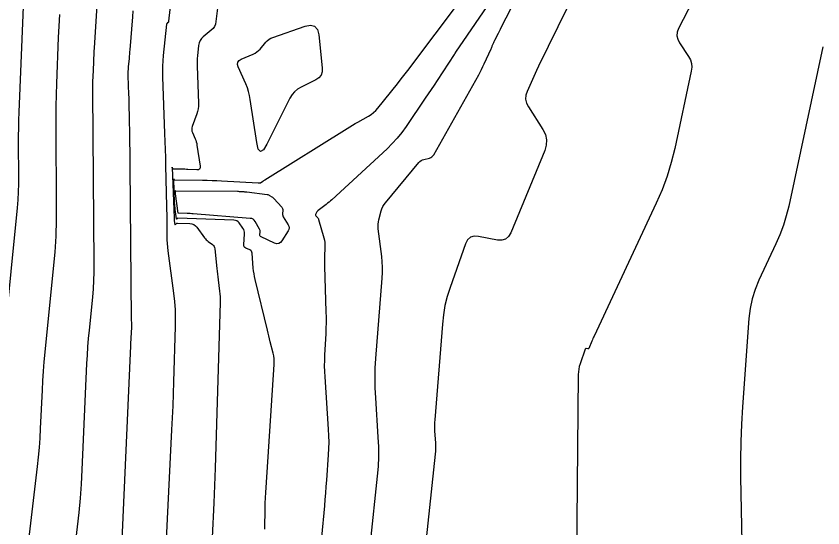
# Model space of a CAD drawing. Extents: x 1005228 to 1008882, y 1883389 to 1885754.
# Drawn here: x 1008356.1 to 1008470.1, y 1883819.8 to 1883892.1 of the extents above; entities that cross this region are included whole.
import ezdxf

# ---------------------------------------------------------------- set-up
doc = ezdxf.new("R2010")
doc.units = 0
doc.layers.add('C-ANNO-NOTE', color=7, linetype='Continuous')
doc.layers.add('S_BRIDGE', color=7, linetype='Continuous')

msp = doc.modelspace()

# ---------------------------------------------------------------- linework, layer by layer
at = {"layer": 'C-ANNO-NOTE'}
for points in [[(1008368.12, 1883903.38), (1008367.13, 1883887.63), (1008367.1, 1883887.11), (1008367.07, 1883886.6), (1008367.05, 1883886.08), (1008367.02, 1883885.56), (1008366.94, 1883883.48), (1008366.92, 1883882.96), (1008366.91, 1883882.44), (1008366.9, 1883881.92), (1008366.9, 1883881.4), (1008367.1, 1883857.08), (1008367.1, 1883855.9), (1008367.06, 1883854.73), (1008366.99, 1883853.56), (1008366.89, 1883852.39), (1008366.41, 1883847.71), (1008366.3, 1883846.54), (1008366.21, 1883845.37), (1008366.13, 1883844.2), (1008366.07, 1883843.02), (1008365.4, 1883827.98), (1008365.29, 1883825.96), (1008365.14, 1883823.95), (1008364.96, 1883821.93), (1008364.74, 1883819.92), (1008363.75, 1883811.53)], [(1008455.78, 1883902.13), (1008449.71, 1883890.32), (1008449.52, 1883889.81), (1008449.47, 1883889.3), (1008449.58, 1883888.81), (1008449.82, 1883888.33), (1008451.11, 1883886.4), (1008451.37, 1883885.91), (1008451.53, 1883885.4), (1008451.57, 1883884.86), (1008451.5, 1883884.31), (1008449.16, 1883873.39), (1008448.68, 1883871.41), (1008448.08, 1883869.45), (1008447.38, 1883867.54), (1008446.56, 1883865.66), (1008437.76, 1883846.88), (1008437.68, 1883846.7), (1008437.6, 1883846.52), (1008437.52, 1883846.33), (1008437.44, 1883846.15), (1008437.02, 1883845.14), (1008437, 1883845.09), (1008436.96, 1883845.07), (1008436.92, 1883845.05), (1008436.88, 1883845.06), (1008436.67, 1883845.1), (1008436.62, 1883845.1), (1008436.58, 1883845.09), (1008436.55, 1883845.06), (1008436.52, 1883845.02), (1008435.79, 1883842.94), (1008435.68, 1883842.58), (1008435.6, 1883842.21), (1008435.55, 1883841.83), (1008435.53, 1883841.45), (1008435.28, 1883815.49)], [(1008406.17, 1883817.68), (1008407.17, 1883827.07), (1008407.29, 1883828.45), (1008407.34, 1883829.83), (1008407.34, 1883831.22), (1008407.28, 1883832.61), (1008406.91, 1883838.16), (1008406.85, 1883839.54), (1008406.83, 1883840.93), (1008406.86, 1883842.32), (1008406.95, 1883843.7), (1008407.85, 1883855.08), (1008407.89, 1883855.84), (1008407.89, 1883856.6), (1008407.85, 1883857.37), (1008407.78, 1883858.13), (1008407.27, 1883862.04), (1008407.25, 1883862.36), (1008407.25, 1883862.68), (1008407.29, 1883863), (1008407.36, 1883863.32), (1008407.7, 1883864.58), (1008407.8, 1883864.88), (1008407.93, 1883865.17), (1008408.1, 1883865.45), (1008408.29, 1883865.71), (1008413.03, 1883871.41), (1008413.17, 1883871.56), (1008413.33, 1883871.68), (1008413.51, 1883871.77), (1008413.7, 1883871.83), (1008414.51, 1883872.04), (1008414.7, 1883872.11), (1008414.86, 1883872.21), (1008415, 1883872.34), (1008415.12, 1883872.5), (1008421.48, 1883883.8), (1008421.68, 1883884.18), (1008421.88, 1883884.56), (1008422.07, 1883884.95), (1008422.25, 1883885.34), (1008423.21, 1883887.48), (1008423.26, 1883887.58), (1008423.3, 1883887.68), (1008423.35, 1883887.78), (1008423.39, 1883887.88), (1008423.57, 1883888.28), (1008423.62, 1883888.38), (1008423.66, 1883888.48), (1008423.71, 1883888.58), (1008423.76, 1883888.68), (1008424.25, 1883889.67), (1008424.34, 1883889.87), (1008424.44, 1883890.07), (1008424.54, 1883890.26), (1008424.64, 1883890.46), (1008428.89, 1883898.73)], [(1008353.61, 1883838.47), (1008356.3, 1883865.01), (1008356.4, 1883866.14), (1008356.46, 1883867.26), (1008356.5, 1883868.38), (1008356.51, 1883869.51), (1008356.47, 1883874.02), (1008356.47, 1883875.15), (1008356.48, 1883876.27), (1008356.51, 1883877.4), (1008356.54, 1883878.53), (1008357.25, 1883895.74)], [(1008384.71, 1883894.37), (1008384.35, 1883891.31), (1008384.28, 1883890.96), (1008384.15, 1883890.64), (1008383.95, 1883890.35), (1008383.69, 1883890.1), (1008382.54, 1883889.16), (1008382.29, 1883888.91), (1008382.09, 1883888.63), (1008381.96, 1883888.31), (1008381.89, 1883887.96), (1008381.75, 1883886.49), (1008381.71, 1883886.12), (1008381.7, 1883885.75), (1008381.69, 1883885.38), (1008381.7, 1883885.01), (1008381.88, 1883879.77), (1008381.87, 1883879.38), (1008381.83, 1883879), (1008381.75, 1883878.63), (1008381.64, 1883878.26), (1008381, 1883876.5), (1008380.94, 1883876.28), (1008380.92, 1883876.06), (1008380.95, 1883875.85), (1008381.02, 1883875.63), (1008381.4, 1883874.77), (1008381.49, 1883874.55), (1008381.56, 1883874.33), (1008381.62, 1883874.1), (1008381.66, 1883873.87), (1008382.11, 1883870.87), (1008382.11, 1883870.64), (1008382.03, 1883870.47), (1008381.87, 1883870.38), (1008381.63, 1883870.35), (1008380.38, 1883870.42), (1008380.17, 1883870.43), (1008379.97, 1883870.44), (1008379.76, 1883870.45), (1008379.55, 1883870.45), (1008378.41, 1883870.46), (1008378.37, 1883870.47), (1008378.33, 1883870.48), (1008378.3, 1883870.51), (1008378.27, 1883870.55), (1008378.18, 1883870.72), (1008378.16, 1883870.75), (1008378.15, 1883870.76), (1008378.14, 1883870.74), (1008378.14, 1883870.71), (1008378.42, 1883863.6), (1008378.43, 1883863.49), (1008378.44, 1883863.39), (1008378.45, 1883863.28), (1008378.46, 1883863.18), (1008378.53, 1883862.65), (1008378.54, 1883862.62), (1008378.56, 1883862.6), (1008378.58, 1883862.6), (1008378.61, 1883862.63), (1008378.75, 1883862.77), (1008378.79, 1883862.8), (1008378.83, 1883862.82), (1008378.87, 1883862.83), (1008378.92, 1883862.83), (1008380.66, 1883862.77), (1008380.95, 1883862.73), (1008381.21, 1883862.63), (1008381.44, 1883862.47), (1008381.64, 1883862.26), (1008382.73, 1883860.77), (1008382.85, 1883860.62), (1008382.97, 1883860.49), (1008383.11, 1883860.36), (1008383.25, 1883860.25), (1008383.85, 1883859.81), (1008383.99, 1883859.69), (1008384.09, 1883859.55), (1008384.16, 1883859.39), (1008384.19, 1883859.21), (1008384.47, 1883856.44), (1008384.51, 1883856.04), (1008384.55, 1883855.64), (1008384.6, 1883855.24), (1008384.65, 1883854.84), (1008384.86, 1883853.24), (1008384.91, 1883852.84), (1008384.94, 1883852.43), (1008384.95, 1883852.03), (1008384.95, 1883851.63), (1008384.22, 1883828.19), (1008384.18, 1883826.97), (1008384.14, 1883825.75), (1008384.09, 1883824.53), (1008384.03, 1883823.31), (1008383.79, 1883818.43)], [(1008391.23, 1883819.58), (1008391.29, 1883822.54), (1008391.31, 1883823.28), (1008391.34, 1883824.02), (1008391.38, 1883824.75), (1008391.42, 1883825.49), (1008392.58, 1883842.85), (1008392.59, 1883843.26), (1008392.57, 1883843.67), (1008392.52, 1883844.08), (1008392.43, 1883844.48), (1008392.02, 1883846.08), (1008391.92, 1883846.49), (1008391.82, 1883846.89), (1008391.72, 1883847.29), (1008391.63, 1883847.69), (1008389.88, 1883854.89), (1008389.79, 1883855.28), (1008389.72, 1883855.68), (1008389.66, 1883856.09), (1008389.62, 1883856.49), (1008389.45, 1883858.6), (1008389.42, 1883858.75), (1008389.36, 1883858.88), (1008389.26, 1883858.98), (1008389.14, 1883859.06), (1008388.55, 1883859.32), (1008388.42, 1883859.4), (1008388.34, 1883859.5), (1008388.29, 1883859.63), (1008388.28, 1883859.77), (1008388.39, 1883861.32), (1008388.38, 1883861.54), (1008388.34, 1883861.75), (1008388.26, 1883861.95), (1008388.15, 1883862.14), (1008387.61, 1883862.87), (1008387.46, 1883863.04), (1008387.29, 1883863.15), (1008387.1, 1883863.23), (1008386.88, 1883863.26), (1008378.97, 1883863.54), (1008378.95, 1883863.54), (1008378.93, 1883863.53), (1008378.9, 1883863.52), (1008378.89, 1883863.5), (1008378.81, 1883863.43), (1008378.8, 1883863.42), (1008378.78, 1883863.41), (1008378.78, 1883863.42), (1008378.77, 1883863.44), (1008378.59, 1883864.77), (1008378.56, 1883865), (1008378.53, 1883865.23), (1008378.52, 1883865.46), (1008378.5, 1883865.69), (1008378.37, 1883869.07), (1008378.37, 1883869.09), (1008378.37, 1883869.09), (1008378.38, 1883869.09), (1008378.39, 1883869.07), (1008378.44, 1883868.98), (1008378.45, 1883868.96), (1008378.47, 1883868.95), (1008378.49, 1883868.94), (1008378.51, 1883868.94), (1008382.46, 1883868.9), (1008383.12, 1883868.89), (1008383.79, 1883868.87), (1008384.45, 1883868.85), (1008385.12, 1883868.81), (1008390.31, 1883868.53), (1008390.34, 1883868.53), (1008390.37, 1883868.53), (1008390.39, 1883868.53), (1008390.42, 1883868.52), (1008390.53, 1883868.51), (1008390.56, 1883868.51), (1008390.59, 1883868.51), (1008390.61, 1883868.52), (1008390.63, 1883868.53), (1008390.99, 1883868.77), (1008391.06, 1883868.81), (1008391.12, 1883868.86), (1008391.19, 1883868.9), (1008391.26, 1883868.94), (1008402.87, 1883876.23), (1008403.24, 1883876.46), (1008403.62, 1883876.69), (1008403.99, 1883876.91), (1008404.38, 1883877.12), (1008405.91, 1883877.96), (1008406.28, 1883878.19), (1008406.62, 1883878.45), (1008406.93, 1883878.74), (1008407.22, 1883879.07), (1008409.98, 1883882.53), (1008410.53, 1883883.22), (1008411.08, 1883883.92), (1008411.62, 1883884.62), (1008412.15, 1883885.33), (1008418.45, 1883893.72)], [(1008422.6, 1883893.47), (1008418.2, 1883887.01), (1008418.18, 1883886.98), (1008418.16, 1883886.95), (1008418.14, 1883886.92), (1008418.13, 1883886.89), (1008418.07, 1883886.77), (1008418.05, 1883886.74), (1008418.03, 1883886.71), (1008418.02, 1883886.68), (1008418, 1883886.65), (1008415.58, 1883882.97), (1008415.17, 1883882.34), (1008414.76, 1883881.72), (1008414.34, 1883881.1), (1008413.92, 1883880.48), (1008411.23, 1883876.5), (1008410.62, 1883875.65), (1008409.96, 1883874.84), (1008409.25, 1883874.07), (1008408.51, 1883873.34), (1008400.71, 1883866.15), (1008400.51, 1883865.97), (1008400.32, 1883865.8), (1008400.11, 1883865.64), (1008399.91, 1883865.48), (1008398.78, 1883864.64), (1008398.72, 1883864.59), (1008398.66, 1883864.54), (1008398.62, 1883864.48), (1008398.58, 1883864.41), (1008398.44, 1883864.14), (1008398.41, 1883864.07), (1008398.41, 1883864.01), (1008398.43, 1883863.95), (1008398.47, 1883863.89), (1008398.69, 1883863.63), (1008398.74, 1883863.57), (1008398.79, 1883863.5), (1008398.82, 1883863.43), (1008398.85, 1883863.35), (1008399.58, 1883860.78), (1008399.66, 1883860.45), (1008399.71, 1883860.12), (1008399.74, 1883859.79), (1008399.74, 1883859.45), (1008399.7, 1883858.09), (1008399.7, 1883857.75), (1008399.69, 1883857.41), (1008399.7, 1883857.07), (1008399.7, 1883856.74), (1008399.89, 1883850.29), (1008399.91, 1883849.53), (1008399.91, 1883848.76), (1008399.89, 1883848), (1008399.86, 1883847.23), (1008399.69, 1883844.18), (1008399.66, 1883843.42), (1008399.65, 1883842.65), (1008399.67, 1883841.89), (1008399.71, 1883841.13), (1008400.22, 1883833.7), (1008400.26, 1883832.8), (1008400.28, 1883831.9), (1008400.26, 1883831), (1008400.21, 1883830.1), (1008399.95, 1883826.5), (1008399.89, 1883825.6), (1008399.82, 1883824.7), (1008399.74, 1883823.8), (1008399.66, 1883822.9), (1008398.85, 1883814.03)], [(1008362.22, 1883892.31), (1008362.14, 1883890.69), (1008362.07, 1883889.07), (1008361.81, 1883882.59), (1008361.75, 1883880.98), (1008361.71, 1883879.36), (1008361.7, 1883877.74), (1008361.7, 1883876.12), (1008361.79, 1883865.58), (1008361.77, 1883863.29), (1008361.7, 1883861), (1008361.56, 1883858.71), (1008361.36, 1883856.42), (1008360.16, 1883844.59), (1008360.04, 1883843.25), (1008359.93, 1883841.9), (1008359.84, 1883840.56), (1008359.77, 1883839.21), (1008359.53, 1883833.82), (1008359.46, 1883832.47), (1008359.36, 1883831.12), (1008359.24, 1883829.78), (1008359.09, 1883828.44), (1008356.29, 1883804.8)], [(1008371.08, 1883818.07), (1008372.31, 1883845.49), (1008372.32, 1883845.77), (1008372.34, 1883846.04), (1008372.35, 1883846.32), (1008372.36, 1883846.6), (1008372.44, 1883848.14), (1008372.44, 1883848.2), (1008372.44, 1883848.26), (1008372.45, 1883848.33), (1008372.45, 1883848.39), (1008372.46, 1883848.69), (1008372.46, 1883848.73), (1008372.46, 1883848.78), (1008372.45, 1883848.82), (1008372.45, 1883848.86), (1008372.42, 1883849.04), (1008372.42, 1883849.08), (1008372.42, 1883849.13), (1008372.41, 1883849.17), (1008372.41, 1883849.22), (1008372.16, 1883876.29), (1008372.15, 1883876.68), (1008372.15, 1883877.07), (1008372.14, 1883877.47), (1008372.13, 1883877.86), (1008372.09, 1883879.43), (1008372.08, 1883879.82), (1008372.07, 1883880.22), (1008372.06, 1883880.61), (1008372.05, 1883881), (1008371.95, 1883883.67), (1008371.95, 1883883.98), (1008371.95, 1883884.28), (1008371.97, 1883884.59), (1008371.99, 1883884.9), (1008372.12, 1883886.12), (1008372.15, 1883886.42), (1008372.17, 1883886.73), (1008372.2, 1883887.03), (1008372.23, 1883887.34), (1008372.59, 1883891.98), (1008372.66, 1883892.85)], [(1008470.09, 1883887.76), (1008465.26, 1883865.25), (1008464.92, 1883863.88), (1008464.51, 1883862.53), (1008464.02, 1883861.2), (1008463.46, 1883859.91), (1008461.05, 1883854.77), (1008460.51, 1883853.47), (1008460.1, 1883852.13), (1008459.81, 1883850.77), (1008459.64, 1883849.37), (1008458.73, 1883836.9), (1008458.58, 1883834.42), (1008458.48, 1883831.93), (1008458.45, 1883829.44), (1008458.47, 1883826.95), (1008458.7, 1883815.42)]]:
    msp.add_lwpolyline(points, dxfattribs=at)
for points in [[(1008389.87, 1883886.86), (1008390.12, 1883887.02), (1008390.36, 1883887.22), (1008390.57, 1883887.44), (1008391.39, 1883888.4), (1008391.6, 1883888.62), (1008391.84, 1883888.81), (1008392.1, 1883888.96), (1008392.39, 1883889.08), (1008396.95, 1883890.67), (1008397.72, 1883890.81), (1008398.29, 1883890.66), (1008398.67, 1883890.21), (1008398.86, 1883889.45), (1008399.36, 1883884.76), (1008399.35, 1883884.22), (1008399.19, 1883883.76), (1008398.89, 1883883.38), (1008398.44, 1883883.09), (1008396.36, 1883882.06), (1008395.87, 1883881.77), (1008395.45, 1883881.41), (1008395.09, 1883880.99), (1008394.8, 1883880.5), (1008391.55, 1883873.99), (1008391.05, 1883873.18), (1008390.64, 1883872.96), (1008390.33, 1883873.3), (1008390.1, 1883874.22), (1008389.2, 1883880.3), (1008389.1, 1883880.87), (1008388.96, 1883881.42), (1008388.78, 1883881.97), (1008388.57, 1883882.5), (1008387.5, 1883884.92), (1008387.4, 1883885.27), (1008387.44, 1883885.56), (1008387.61, 1883885.81), (1008387.92, 1883885.99), (1008389.59, 1883886.72)], [(1008388.36, 1883867.28), (1008388.47, 1883867.28), (1008388.58, 1883867.27), (1008388.69, 1883867.25), (1008391.57, 1883866.88), (1008391.67, 1883866.87), (1008391.75, 1883866.84), (1008391.84, 1883866.8), (1008391.92, 1883866.76), (1008392.23, 1883866.57), (1008392.31, 1883866.51), (1008392.38, 1883866.46), (1008392.45, 1883866.4), (1008392.52, 1883866.33), (1008393.64, 1883865.09), (1008393.71, 1883864.99), (1008393.76, 1883864.89), (1008393.79, 1883864.78), (1008393.79, 1883864.66), (1008393.75, 1883864.17), (1008393.75, 1883864.05), (1008393.77, 1883863.93), (1008393.8, 1883863.82), (1008393.86, 1883863.71), (1008394.54, 1883862.6), (1008394.64, 1883862.39), (1008394.68, 1883862.17), (1008394.64, 1883861.95), (1008394.54, 1883861.73), (1008393.66, 1883860.34), (1008393.45, 1883860.09), (1008393.21, 1883859.95), (1008392.93, 1883859.93), (1008392.62, 1883860.02), (1008390.73, 1883860.88), (1008390.65, 1883860.93), (1008390.59, 1883861), (1008390.56, 1883861.08), (1008390.55, 1883861.18), (1008390.58, 1883861.6), (1008390.58, 1883861.7), (1008390.57, 1883861.8), (1008390.54, 1883861.9), (1008390.49, 1883862), (1008389.89, 1883863.06), (1008389.76, 1883863.24), (1008389.6, 1883863.38), (1008389.41, 1883863.47), (1008389.18, 1883863.51), (1008381.14, 1883864.15), (1008380.93, 1883864.17), (1008380.72, 1883864.18), (1008380.51, 1883864.19), (1008380.3, 1883864.2), (1008379.03, 1883864.24), (1008379.03, 1883864.24), (1008379.03, 1883864.24), (1008379.02, 1883864.24), (1008379.02, 1883864.24), (1008379.01, 1883864.23), (1008379.01, 1883864.23), (1008379.01, 1883864.23), (1008379.01, 1883864.23), (1008379.01, 1883864.23), (1008378.63, 1883866.98), (1008378.62, 1883867.03), (1008378.62, 1883867.07), (1008378.61, 1883867.12), (1008378.61, 1883867.16), (1008378.6, 1883867.43), (1008378.6, 1883867.43), (1008378.6, 1883867.43), (1008378.61, 1883867.42), (1008378.61, 1883867.42), (1008378.61, 1883867.42), (1008378.61, 1883867.42), (1008378.61, 1883867.42), (1008387.4, 1883867.33), (1008387.5, 1883867.33), (1008387.61, 1883867.32), (1008387.72, 1883867.32), (1008387.83, 1883867.31), (1008388.26, 1883867.29)]]:
    msp.add_lwpolyline(points, close=True, dxfattribs=at)
at = {"layer": 'S_BRIDGE'}
for points in [[(1008440.83, 1883907.28), (1008429.93, 1883885.04), (1008429.92, 1883885.02), (1008429.91, 1883885), (1008429.9, 1883884.98), (1008429.89, 1883884.97), (1008429.85, 1883884.87), (1008429.82, 1883884.81), (1008428.32, 1883881.46), (1008428.14, 1883880.9), (1008428.1, 1883880.35), (1008428.22, 1883879.81), (1008428.48, 1883879.28), (1008430.52, 1883876.06), (1008430.88, 1883875.34), (1008431.04, 1883874.61), (1008431.01, 1883873.86), (1008430.79, 1883873.09), (1008426, 1883861.47), (1008425.68, 1883860.93), (1008425.27, 1883860.58), (1008424.75, 1883860.42), (1008424.12, 1883860.45), (1008421.42, 1883860.97), (1008420.81, 1883861), (1008420.3, 1883860.84), (1008419.9, 1883860.48), (1008419.62, 1883859.93), (1008417.42, 1883853.73), (1008417.02, 1883852.47), (1008416.7, 1883851.19), (1008416.47, 1883849.89), (1008416.33, 1883848.58), (1008415.25, 1883835.04), (1008415.23, 1883834.64), (1008415.22, 1883834.24), (1008415.22, 1883833.83), (1008415.24, 1883833.43), (1008415.35, 1883831.81), (1008415.37, 1883831.41), (1008415.37, 1883831.01), (1008415.35, 1883830.61), (1008415.32, 1883830.2), (1008411.4, 1883793.4)], [(1008377.28, 1883816.21), (1008378.13, 1883833.61), (1008378.21, 1883835.31), (1008378.28, 1883837.01), (1008378.34, 1883838.71), (1008378.4, 1883840.41), (1008378.64, 1883848.24), (1008378.65, 1883849.42), (1008378.62, 1883850.6), (1008378.54, 1883851.77), (1008378.4, 1883852.95), (1008377.61, 1883858.94), (1008377.55, 1883859.46), (1008377.5, 1883859.97), (1008377.47, 1883860.49), (1008377.46, 1883861.01), (1008377.44, 1883863.09), (1008377.44, 1883863.61), (1008377.43, 1883864.13), (1008377.42, 1883864.65), (1008377.41, 1883865.17), (1008377.27, 1883870.96), (1008377.24, 1883872.1), (1008377.2, 1883873.24), (1008377.17, 1883874.38), (1008377.13, 1883875.51), (1008376.85, 1883883.5), (1008376.84, 1883884.26), (1008376.85, 1883885.02), (1008376.89, 1883885.77), (1008376.95, 1883886.53), (1008377.4, 1883890.97), (1008377.41, 1883891.01), (1008377.43, 1883891.05), (1008377.45, 1883891.08), (1008377.48, 1883891.11), (1008377.61, 1883891.22), (1008377.64, 1883891.25), (1008377.67, 1883891.29), (1008377.68, 1883891.32), (1008377.69, 1883891.36), (1008378.84, 1883901.35)]]:
    msp.add_lwpolyline(points, dxfattribs=at)

doc.saveas('drawing.dxf')
